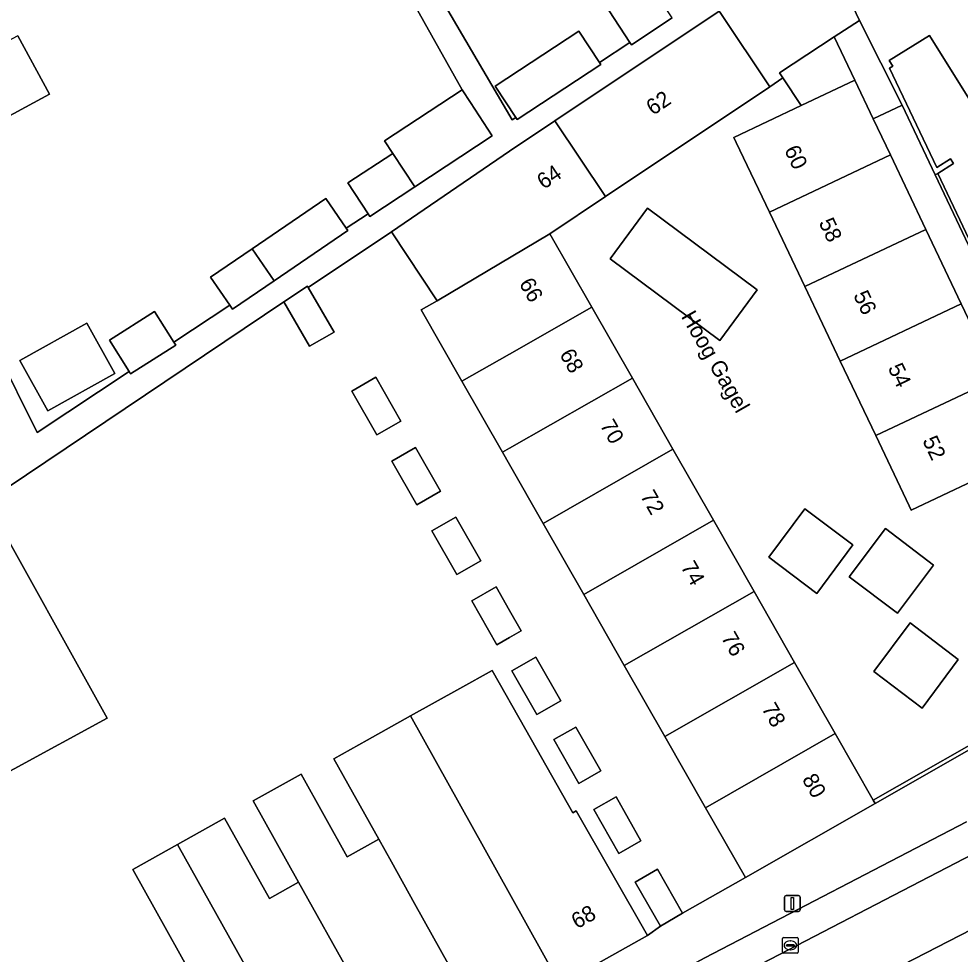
# Model space of a CAD drawing. Extents: x 159716 to 160783, y 383290 to 384031.
# Drawn here: x 160469 to 160528.5, y 383403.1 to 383462.3 of the extents above; entities that cross this region are included whole.
import ezdxf

# ---------------------------------------------------------------- set-up
doc = ezdxf.new("R2010")
doc.units = 0
for name, color, linetype in [('IMGEO_Erf', 7, 'Continuous'), ('IMGEO_Grasland_overig', 7, 'Continuous'), ('IMGEO_Kolk', 7, 'Continuous'), ('IMGEO_Lichtmast', 7, 'Continuous'), ('IMGEO_Muur', 7, 'Continuous'), ('IMGEO_Openbare_ruimte_label', 7, 'Continuous'), ('IMGEO_Pand', 7, 'Continuous'), ('IMGEO_Pand_nummerreeks', 7, 'Continuous'), ('IMGEO_Parkeervlak_open', 7, 'Continuous'), ('IMGEO_Rijbaan_lokaal_open', 7, 'Continuous'), ('IMGEO_Voetpad_open', 7, 'Continuous')]:
    doc.layers.add(name, color=color, linetype=linetype)

msp = doc.modelspace()

# ---------------------------------------------------------------- linework, layer by layer
at = {"layer": 'IMGEO_Erf'}
for points in [[(160487.097, 383478.174), (160500.168, 383455.857), (160500.4, 383456.01), (160499.089, 383458.002), (160504.384, 383461.487), (160505.694, 383459.497), (160507.622, 383460.767), (160506.312, 383462.756)], [(160457.334, 383461.812), (160470.105, 383436.085), (160475.937, 383439.938), (160474.683, 383441.93), (160477.543, 383443.732), (160478.759, 383441.802), (160482.297, 383444.14), (160481.091, 383445.902), (160483.725, 383447.706), (160488.382, 383450.894), (160489.671, 383449.011), (160491.054, 383449.925), (160489.773, 383451.87), (160492.616, 383453.742), (160492.097, 383454.531), (160497.006, 383457.762), (160485.963, 383477.476)], [(160468.888, 383461.187), (160470.895, 383457.501), (160467.103, 383455.437)], [(160530.644, 383454.676), (160526.581, 383461.205), (160524.034, 383459.62), (160524.256, 383459.263), (160524.052, 383459.137), (160527.039, 383452.851), (160527.914, 383453.394), (160528.099, 383453.096), (160527.104, 383452.48), (160534.221, 383437.504)], [(160481.294, 383399.245), (160476.163, 383408.441), (160479.001, 383410.024), (160481.976, 383411.684), (160484.809, 383406.605), (160486.659, 383407.637), (160483.792, 383412.785), (160486.812, 383414.469), (160489.734, 383409.229), (160491.733, 383410.343), (160488.889, 383415.444), (160490.989, 383416.615), (160493.733, 383418.145), (160496.861, 383419.89), (160498.905, 383421.031), (160501.036, 383417.266), (160504.005, 383412.02), (160504.219, 383412.149), (160508.737, 383404.25), (160509.55, 383404.855), (160507.955, 383407.637), (160509.361, 383408.443), (160510.953, 383405.666), (160514.932, 383407.929), (160512.41, 383412.342), (160509.84, 383416.84), (160507.27, 383421.337), (160504.7, 383425.835), (160502.13, 383430.332), (160500, 383434.061), (160499.56, 383434.83), (160496.991, 383439.327), (160494.413, 383443.838), (160495.435, 383444.412), (160492.526, 383448.771), (160487.264, 383445.259), (160488.912, 383442.423), (160487.344, 383441.538), (160485.717, 383444.347), (160466.898, 383431.719), (160474.548, 383418.005), (160462.747, 383411.585)]]:
    msp.add_lwpolyline(points, dxfattribs=at)
for points in [[(160519.886, 383466.914), (160513.276, 383462.739), (160513.332, 383462.656), (160516.473, 383457.959), (160517.306, 383458.515), (160517.094, 383458.837), (160520.557, 383461.113), (160522.15, 383462.16)], [(160475.033, 383439.817), (160470.794, 383437.445), (160469.013, 383440.629), (160473.252, 383443)], [(160490.024, 383438.704), (160491.542, 383439.575), (160493.13, 383436.807), (160491.612, 383435.936)], [(160492.554, 383434.278), (160494.064, 383435.143), (160495.647, 383432.381), (160494.137, 383431.516)], [(160495.08, 383429.854), (160496.606, 383430.73), (160498.195, 383427.966), (160496.669, 383427.089)], [(160499.149, 383426.307), (160500, 383424.823), (160500.74, 383423.533), (160500, 383423.109), (160499.205, 383422.653), (160497.613, 383425.427)], [(160501.676, 383421.876), (160503.256, 383419.107), (160501.727, 383418.235), (160500.147, 383421.004)], [(160504.208, 383417.445), (160505.789, 383414.676), (160504.399, 383413.882), (160502.818, 383416.651)], [(160506.746, 383413.027), (160508.323, 383410.248), (160506.914, 383409.449), (160505.337, 383412.227)]]:
    msp.add_lwpolyline(points, close=True, dxfattribs=at)
at = {"layer": 'IMGEO_Grasland_overig'}
for points in [[(160521.73, 383428.967), (160518.693, 383431.243), (160516.416, 383428.196), (160519.446, 383425.893)], [(160526.837, 383427.693), (160523.802, 383430.004), (160521.508, 383426.955), (160524.553, 383424.654)], [(160528.404, 383421.724), (160525.36, 383424.038), (160523.069, 383420.966), (160526.117, 383418.642)]]:
    msp.add_lwpolyline(points, close=True, dxfattribs=at)
at = {"layer": 'IMGEO_Kolk'}
for p, q in [((160517.276, 383403.207), (160517.276, 383404.059)), ((160517.351, 383404.133), (160518.203, 383404.133)), ((160518.277, 383404.059), (160518.277, 383403.207)), ((160517.535, 383403.627), (160517.535, 383403.639)), ((160517.973, 383403.59), (160517.575, 383403.59)), ((160517.578, 383403.676), (160517.976, 383403.676)), ((160517.787, 383403.353), (160517.762, 383403.353)), ((160517.764, 383403.913), (160517.789, 383403.913)), ((160518.019, 383403.639), (160518.019, 383403.627)), ((160518.203, 383403.133), (160517.351, 383403.133))]:
    msp.add_line(p, q, dxfattribs=at)
for points in [[(160517.276, 383403.207), (160517.276, 383404.059)], [(160517.351, 383404.133), (160518.203, 383404.133)], [(160518.277, 383404.059), (160518.277, 383403.207)], [(160518.203, 383403.133), (160517.351, 383403.133)]]:
    msp.add_lwpolyline(points, dxfattribs=at)
for centre, radius, start, end in [((160517.353, 383404.057), 0.0765, 91.55205, 178.44795), ((160517.353, 383404.057), 0.0765, 91.55205, 178.44795), ((160518.201, 383404.057), 0.0765, 1.55205, 88.44795), ((160518.201, 383404.057), 0.0765, 1.55205, 88.44795), ((160517.575, 383403.636), 0.0403, 85.87752, 175.75265), ((160517.572, 383403.626), 0.0366, 178.93798, 274.71019), ((160517.976, 383403.633), 0.043, 264.86636, 352.45326), ((160517.98, 383403.638), 0.0386, 1.73085, 96.63898), ((160517.353, 383403.209), 0.0765, 181.55205, 268.44795), ((160517.353, 383403.209), 0.0765, 181.55205, 268.44795), ((160518.201, 383403.209), 0.0765, 271.55205, 358.44795), ((160518.201, 383403.209), 0.0765, 271.55205, 358.44795)]:
    msp.add_arc(centre, radius, start, end, dxfattribs=at)
for centre, major_axis, ratio, start_param, end_param in [((160517.763, 383403.633), (-0.387, 0.002), 0.722429, 4.712389, 7.853982), ((160517.788, 383403.633), (-0.39, 0.002), 0.717154, 1.570796, 4.712389)]:
    msp.add_ellipse(centre, major_axis=major_axis, ratio=ratio, start_param=start_param, end_param=end_param, dxfattribs=at)
at = {"layer": 'IMGEO_Lichtmast'}
for p, q in [((160517.408, 383405.881), (160517.408, 383406.681)), ((160517.408, 383406.681), (160517.408, 383405.881)), ((160517.508, 383406.781), (160518.298, 383406.781)), ((160518.298, 383406.781), (160517.508, 383406.781)), ((160518.398, 383406.681), (160518.398, 383405.881)), ((160518.398, 383405.881), (160518.398, 383406.681)), ((160518.298, 383405.781), (160517.508, 383405.781)), ((160517.508, 383405.781), (160518.298, 383405.781))]:
    msp.add_line(p, q, dxfattribs=at)
msp.add_lwpolyline([(160517.828, 383406.656), (160517.978, 383406.656), (160517.978, 383405.906), (160517.828, 383405.906), (160517.828, 383406.656)], dxfattribs=at)
for centre, start, end in [((160517.508, 383406.681), 90, 180), ((160517.508, 383406.681), 90, 180), ((160518.298, 383406.681), 0, 90), ((160518.298, 383406.681), 360, 90), ((160517.508, 383405.881), 180, 270), ((160517.508, 383405.881), 180, 270), ((160518.298, 383405.881), 270, 0), ((160518.298, 383405.881), 270, 0)]:
    msp.add_arc(centre, 0.1, start, end, dxfattribs=at)
at = {"layer": 'IMGEO_Muur'}
for points in [[(160526.938, 383452.377), (160534.047, 383437.396), (160534.221, 383437.504), (160527.104, 383452.48)], [(160534.552, 383419.126), (160540.501, 383422.526), (160540.372, 383422.711), (160531.983, 383417.925), (160523.023, 383412.813), (160523.142, 383412.604)]]:
    msp.add_lwpolyline(points, close=True, dxfattribs=at)
msp.add_lwpolyline([(160510.953, 383405.666), (160514.932, 383407.929)], dxfattribs=at)
at = {"layer": 'IMGEO_Pand'}
msp.add_lwpolyline([(160533.13, 383475.632), (160519.886, 383466.914), (160522.15, 383462.16), (160524.847, 383456.797), (160526.938, 383452.377), (160527.104, 383452.48), (160528.099, 383453.096), (160527.914, 383453.394), (160527.039, 383452.851), (160524.052, 383459.137), (160524.256, 383459.263), (160524.034, 383459.62), (160526.581, 383461.205), (160530.644, 383454.676)], dxfattribs=at)
for points in [[(160465.309, 383466.139), (160466.94, 383467.027), (160462.733, 383474.747), (160457.967, 383472.21), (160465.039, 383459.226), (160467.103, 383455.437), (160470.895, 383457.501), (160468.888, 383461.187), (160468.209, 383460.817)], [(160508.883, 383464.448), (160506.312, 383462.756), (160507.622, 383460.767), (160507.718, 383460.621), (160510.288, 383462.313)], [(160502.873, 383455.796), (160506.076, 383451.01), (160516.473, 383457.959), (160513.332, 383462.656), (160513.276, 383462.739)], [(160523.022, 383455.929), (160524.847, 383456.797), (160522.15, 383462.16), (160520.557, 383461.113), (160521.86, 383458.372)], [(160505.694, 383459.497), (160504.384, 383461.487), (160499.089, 383458.002), (160500.4, 383456.01), (160500.48, 383455.888), (160505.775, 383459.374)], [(160521.86, 383458.372), (160520.557, 383461.113), (160517.094, 383458.837), (160517.306, 383458.515), (160518.457, 383456.763)], [(160523.022, 383455.929), (160521.86, 383458.372), (160518.457, 383456.763), (160514.206, 383454.746), (160514.351, 383454.441), (160516.451, 383450.026), (160524.109, 383453.645)], [(160497.006, 383457.762), (160492.097, 383454.531), (160492.616, 383453.742), (160494.008, 383451.628), (160498.916, 383454.859), (160497.525, 383456.973)], [(160502.562, 383448.661), (160506.076, 383451.01), (160502.873, 383455.796), (160500, 383453.879), (160492.526, 383448.771), (160495.435, 383444.412)], [(160492.616, 383453.742), (160489.773, 383451.87), (160491.054, 383449.925), (160491.165, 383449.757), (160494.008, 383451.628)], [(160524.109, 383453.645), (160516.451, 383450.026), (160518.694, 383445.312), (160526.351, 383448.931)], [(160489.671, 383449.011), (160488.382, 383450.894), (160483.725, 383447.706), (160485.11, 383445.683), (160489.767, 383448.872)], [(160505.21, 383444.022), (160502.562, 383448.661), (160495.435, 383444.412), (160494.413, 383443.838), (160496.991, 383439.327), (160500, 383441.047)], [(160520.936, 383440.598), (160528.594, 383444.217), (160526.351, 383448.931), (160518.694, 383445.312)], [(160483.725, 383447.706), (160481.091, 383445.902), (160482.297, 383444.14), (160482.475, 383443.88), (160485.11, 383445.683)], [(160487.264, 383445.259), (160487.214, 383445.346), (160485.717, 383444.347), (160487.344, 383441.538), (160488.912, 383442.423)], [(160499.56, 383434.83), (160500, 383435.081), (160507.777, 383439.524), (160505.21, 383444.022), (160500, 383441.047), (160496.991, 383439.327)], [(160520.936, 383440.598), (160523.178, 383435.884), (160530.836, 383439.503), (160528.594, 383444.217)], [(160478.759, 383441.802), (160477.543, 383443.732), (160474.683, 383441.93), (160475.937, 383439.938), (160476.025, 383439.799), (160478.886, 383441.601)], [(160475.033, 383439.817), (160473.252, 383443), (160469.013, 383440.629), (160470.794, 383437.445)], [(160491.612, 383435.936), (160493.13, 383436.807), (160491.542, 383439.575), (160490.024, 383438.704)], [(160510.345, 383435.025), (160507.777, 383439.524), (160500, 383435.081), (160499.56, 383434.83), (160500, 383434.061), (160502.13, 383430.332)], [(160523.178, 383435.884), (160525.289, 383431.447), (160525.421, 383431.17), (160529.348, 383433.026), (160533.079, 383434.789), (160530.836, 383439.503)], [(160494.137, 383431.516), (160495.647, 383432.381), (160494.064, 383435.143), (160492.554, 383434.278)], [(160510.345, 383435.025), (160502.13, 383430.332), (160504.7, 383425.835), (160512.913, 383430.526)], [(160455.712, 383424.345), (160462.747, 383411.585), (160474.548, 383418.005), (160466.898, 383431.719)], [(160496.669, 383427.089), (160498.195, 383427.966), (160496.606, 383430.73), (160495.08, 383429.854)], [(160512.913, 383430.526), (160504.7, 383425.835), (160507.27, 383421.337), (160515.481, 383426.027)], [(160499.205, 383422.653), (160500, 383423.109), (160500.74, 383423.533), (160500, 383424.823), (160499.149, 383426.307), (160497.613, 383425.427)], [(160518.048, 383421.529), (160515.481, 383426.027), (160507.27, 383421.337), (160509.84, 383416.84)], [(160501.727, 383418.235), (160503.256, 383419.107), (160501.676, 383421.876), (160500.147, 383421.004)], [(160509.84, 383416.84), (160512.41, 383412.342), (160520.616, 383417.03), (160518.048, 383421.529)], [(160493.733, 383418.145), (160500, 383406.911), (160503.208, 383401.16), (160508.737, 383404.25), (160504.219, 383412.149), (160504.005, 383412.02), (160501.036, 383417.266), (160498.905, 383421.031), (160496.861, 383419.89)], [(160493.733, 383418.145), (160490.989, 383416.615), (160488.889, 383415.444), (160491.733, 383410.343), (160492.53, 383408.915), (160493.994, 383406.29), (160498.365, 383398.454), (160500, 383399.368), (160503.208, 383401.16), (160500, 383406.911)], [(160504.399, 383413.882), (160505.789, 383414.676), (160504.208, 383417.445), (160502.818, 383416.651)], [(160512.41, 383412.342), (160514.932, 383407.929), (160523.142, 383412.604), (160523.023, 383412.813), (160520.616, 383417.03)], [(160493.994, 383406.29), (160492.53, 383408.915), (160491.733, 383410.343), (160489.734, 383409.229), (160486.812, 383414.469), (160483.792, 383412.785), (160486.659, 383407.637), (160493.351, 383395.653), (160498.365, 383398.454)], [(160506.914, 383409.449), (160508.323, 383410.248), (160506.746, 383413.027), (160505.337, 383412.227)], [(160493.351, 383395.653), (160486.659, 383407.637), (160484.809, 383406.605), (160481.976, 383411.684), (160479.001, 383410.024), (160488.523, 383392.955)], [(160479.001, 383410.024), (160476.163, 383408.441), (160481.294, 383399.245), (160479.174, 383398.069), (160479.428, 383397.615), (160483.576, 383390.191), (160488.523, 383392.955)], [(160509.55, 383404.855), (160510.953, 383405.666), (160509.361, 383408.443), (160507.955, 383407.637)]]:
    msp.add_lwpolyline(points, close=True, dxfattribs=at)
at = {"layer": 'IMGEO_Parkeervlak_open'}
for points in [[(160528.921, 383411.449), (160512.365, 383402.846), (160501.523, 383397.013)], [(160501.848, 383394.965), (160513.141, 383401.003), (160530.454, 383409.992)], [(160539.926, 383410.012), (160534.377, 383407.269), (160523.421, 383401.631)]]:
    msp.add_lwpolyline(points, dxfattribs=at)
at = {"layer": 'IMGEO_Rijbaan_lokaal_open'}
for points in [[(160566.75, 383423.562), (160569.473, 383424.81), (160573.889, 383426.883), (160572.337, 383430.071), (160570.844, 383429.371), (160567.932, 383427.997), (160567.354, 383427.724), (160566.554, 383427.332), (160554.01, 383421.434), (160552.404, 383420.67), (160543.945, 383416.579), (160531.91, 383410.739), (160530.454, 383409.992), (160513.141, 383401.003), (160501.848, 383394.965), (160500.433, 383394.16), (160486.541, 383386.343), (160481.968, 383383.62), (160476.209, 383380.206), (160475.436, 383379.714), (160471.815, 383377.547), (160469.684, 383376.287)], [(160511.921, 383395.566), (160516.691, 383398.094), (160517.616, 383398.584), (160522.475, 383401.136), (160523.421, 383401.631), (160534.377, 383407.269), (160539.926, 383410.012)]]:
    msp.add_lwpolyline(points, dxfattribs=at)
at = {"layer": 'IMGEO_Voetpad_open'}
for points in [[(160510.288, 383462.313), (160507.718, 383460.621), (160507.622, 383460.767), (160505.694, 383459.497), (160505.775, 383459.374), (160500.48, 383455.888), (160500.4, 383456.01), (160500.168, 383455.857), (160487.097, 383478.174)], [(160485.963, 383477.476), (160497.006, 383457.762), (160497.525, 383456.973), (160498.916, 383454.859), (160494.008, 383451.628), (160491.165, 383449.757), (160491.054, 383449.925), (160489.671, 383449.011), (160489.767, 383448.872), (160485.11, 383445.683), (160482.475, 383443.88), (160482.297, 383444.14), (160478.759, 383441.802), (160478.886, 383441.601), (160476.025, 383439.799), (160475.937, 383439.938), (160470.105, 383436.085), (160457.334, 383461.812), (160453.253, 383469.701)], [(160466.898, 383431.719), (160485.717, 383444.347), (160487.214, 383445.346), (160487.264, 383445.259), (160492.526, 383448.771), (160500, 383453.879), (160502.873, 383455.796), (160513.276, 383462.739)], [(160529.348, 383433.026), (160525.421, 383431.17), (160525.289, 383431.447), (160523.178, 383435.884), (160520.936, 383440.598), (160518.694, 383445.312), (160516.451, 383450.026), (160514.351, 383454.441), (160514.206, 383454.746), (160518.457, 383456.763), (160517.306, 383458.515), (160516.473, 383457.959), (160506.076, 383451.01), (160502.562, 383448.661), (160505.21, 383444.022), (160507.777, 383439.524), (160510.345, 383435.025), (160512.913, 383430.526), (160515.481, 383426.027), (160518.048, 383421.529), (160520.616, 383417.03), (160523.023, 383412.813), (160531.983, 383417.925)], [(160534.552, 383419.126), (160523.142, 383412.604), (160514.932, 383407.929), (160510.953, 383405.666), (160509.55, 383404.855), (160508.737, 383404.25), (160503.208, 383401.16)], [(160501.523, 383397.013), (160512.365, 383402.846), (160528.921, 383411.449)]]:
    msp.add_lwpolyline(points, dxfattribs=at)
for points in [[(160524.847, 383456.797), (160523.022, 383455.929), (160524.109, 383453.645), (160526.351, 383448.931), (160528.594, 383444.217), (160530.836, 383439.503), (160533.079, 383434.789), (160529.348, 383433.026), (160530.217, 383431.636), (160535.306, 383434.813), (160533.791, 383437.239), (160534.047, 383437.396), (160526.938, 383452.377)], [(160515.679, 383445.107), (160508.745, 383450.27), (160506.372, 383447.071), (160513.31, 383441.904)], [(160513.31, 383441.904), (160506.372, 383447.071), (160508.745, 383450.27), (160515.679, 383445.107)], [(160519.446, 383425.893), (160516.416, 383428.196), (160518.693, 383431.243), (160521.73, 383428.967)], [(160524.553, 383424.654), (160521.508, 383426.955), (160523.802, 383430.004), (160526.837, 383427.693)], [(160526.117, 383418.642), (160523.069, 383420.966), (160525.36, 383424.038), (160528.404, 383421.724)]]:
    msp.add_lwpolyline(points, close=True, dxfattribs=at)

# ---------------------------------------------------------------- texts
at = {"layer": 'IMGEO_Openbare_ruimte_label'}
msp.add_text('Hoog Gagel', height=1, rotation=299.74488, dxfattribs=at).set_placement((160510.84, 383443.422))
at = {"layer": 'IMGEO_Pand_nummerreeks'}
for s, rotation, p in [('62', 33.92345, (160509.084, 383456.114)), ('60', 295.43993, (160517.367, 383453.968)), ('64', 34.2157, (160502.172, 383451.433)), ('58', 295.43993, (160519.554, 383449.37)), ('66', 299.71647, (160500.582, 383445.512)), ('56', 295.43993, (160521.74, 383444.773)), ('68', 299.71647, (160503.142, 383441.029)), ('54', 295.43993, (160523.927, 383440.174)), ('70', 299.71647, (160505.699, 383436.548)), ('52', 295.43993, (160526.114, 383435.578)), ('72', 299.71647, (160508.254, 383432.072)), ('74', 299.71647, (160510.813, 383427.588)), ('76', 299.71647, (160513.37, 383423.107)), ('78', 299.71647, (160515.93, 383418.624)), ('80', 299.71647, (160518.488, 383414.143)), ('68', 29.19478, (160504.273, 383404.643))]:
    msp.add_text(s, height=1, rotation=rotation, dxfattribs=at).set_placement(p)

doc.saveas('drawing.dxf')
